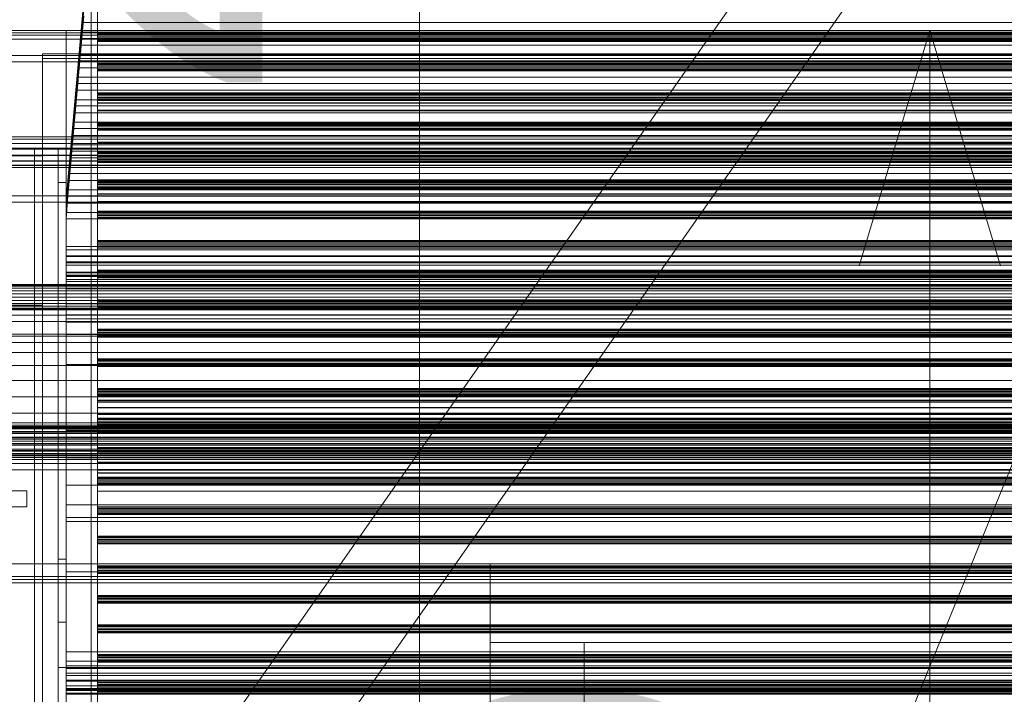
# Model space of a CAD drawing. Header units: millimetres. Extents: x -4395 to 65662, y -65530 to 6847.
# Tile 419 of 656: x -1280 to -652, y -33423 to -32993. Entities that reach past the tile are written whole.
import ezdxf

# ---------------------------------------------------------------- set-up
doc = ezdxf.new("R2010")
doc.units = ezdxf.units.MM
for name, color, linetype, lineweight in [('COTAS_O', 1, 'Continuous', 0), ('frontal_C02', 7, 'Continuous', 0), ('frontal_C03', 7, 'Continuous', 0), ('frontal_C03-dry', 7, 'Continuous', 0), ('frontal_dosificador', 7, 'Continuous', 0), ('frontal_mezcladora', 7, 'Continuous', 0), ('frontal_secador', 7, 'Continuous', 0), ('frontal_tolva', 7, 'Continuous', 0)]:
    doc.layers.add(name, color=color, linetype=linetype, lineweight=lineweight)
doc.dimstyles.new('R19_100', dxfattribs={"dimtxt": 250, "dimasz": 150, "dimexe": 150, "dimexo": 80, "dimgap": 100, "dimtad": 1, "dimtih": 1, "dimtoh": 1, "dimdsep": 46, "dimcen": 0.09, "dimadec": 0, "dimazin": 0, "dimtfac": 1, "dimtdec": 4, "dimtofl": 0, "dimtmove": 0, "dimatfit": 3, "dimfxl": 1, "dimtolj": 1, "dimtzin": 0, "dimarcsym": 0})

# ---------------------------------------------------------------- blocks, each defined once
blk = doc.blocks.new('DIM_R33_42')
at = {"layer": 'COTAS_O'}
for p, q in [((-1725, -31700), (-1025, -31700)), ((-1025, -31700), (-1070, -31850)), ((-1025, -34400), (-1025, -31700)), ((-1025, -31700), (-980, -31850)), ((-1025, -34400), (-1070, -34250)), ((-1025, -34400), (-980, -34250)), ((-1725, -34400), (-1025, -34400))]:
    blk.add_line(p, q, dxfattribs=at)
blk.add_text('2700 O', height=250, rotation=90, dxfattribs=at).set_placement((-1125, -33050))
blk = doc.blocks.new('DIM_R33_43')
at = {"layer": 'COTAS_O'}
for p, q in [((-1725, -33700), (-1575, -33655)), ((1725, -33700), (1575, -33655)), ((-1725, -34400), (-1725, -33700)), ((-1725, -33700), (1725, -33700)), ((-1725, -33700), (-1575, -33745)), ((1725, -33700), (1575, -33745)), ((1725, -34400), (1725, -33700))]:
    blk.add_line(p, q, dxfattribs=at)
blk.add_text('3450 O', height=250, dxfattribs=at).set_placement((0, -33600))
blk = doc.blocks.new('DIM_R33_50')
at = {"layer": 'COTAS_O'}
for p, q in [((-1400, -33000), (-700, -33000)), ((-700, -33000), (-745, -33150)), ((-700, -36000), (-700, -33000)), ((-700, -33000), (-655, -33150)), ((-700, -36000), (-745, -35850)), ((-700, -36000), (-655, -35850)), ((-1400, -36000), (-700, -36000))]:
    blk.add_line(p, q, dxfattribs=at)
blk.add_text('3000 O', height=250, rotation=90, dxfattribs=at).set_placement((-800, -34500))

msp = doc.modelspace()

# ---------------------------------------------------------------- linework, layer by layer
at = {"layer": 'frontal_C02'}
for p, q in [((-2250, -33105.445), (2250, -33105.445)), ((2250, -33109.445), (-2250, -33109.445)), ((-2250, -33181.445), (2250, -33181.445)), ((-2250, -33185.445), (2250, -33185.445))]:
    msp.add_line(p, q, dxfattribs=at)
at = {"layer": 'frontal_C03'}
for p, q in [((-1234, -35234.965), (-1234, -32645.272)), ((-1230, -32645.272), (-1230, -35234.965)), ((-1234, -32745.445), (-1234, -35335.139)), ((-1230, -35335.139), (-1230, -32745.445)), ((-1230, -33002.44), (-1230, -33002.053)), ((-1230, -33002.053), (-1230, -33003.106)), ((1270, -33002.053), (-1230, -33002.053)), ((-1230, -33004.038), (-1230, -33002.44)), ((1270, -33002.44), (-1230, -33002.44)), ((-1230, -33003.106), (-1230, -33004.98)), ((1270, -33003.106), (-1230, -33003.106)), ((-1230, -33005.912), (-1230, -33004.038)), ((-1230, -33004.038), (1270, -33004.038)), ((-1230, -33004.98), (-1230, -33006.578)), ((1270, -33004.98), (-1230, -33004.98)), ((-1230, -33006.964), (-1230, -33005.912)), ((1270, -33005.912), (-1230, -33005.912)), ((-1230, -33006.578), (-1230, -33006.964)), ((1270, -33006.578), (-1230, -33006.578)), ((1270, -33006.964), (-1230, -33006.964)), ((-1230, -33021.28), (-1230, -33020.894)), ((-1230, -33020.894), (-1230, -33021.947)), ((1270, -33020.894), (-1230, -33020.894)), ((-1230, -33022.879), (-1230, -33021.28)), ((1270, -33021.28), (-1230, -33021.28)), ((-1230, -33021.947), (-1230, -33023.821)), ((1270, -33021.947), (-1230, -33021.947)), ((-1230, -33024.753), (-1230, -33022.879)), ((-1230, -33022.879), (1270, -33022.879)), ((-1230, -33023.821), (-1230, -33025.419)), ((1270, -33023.821), (-1230, -33023.821)), ((-1230, -33025.805), (-1230, -33024.753)), ((1270, -33024.753), (-1230, -33024.753)), ((-1230, -33025.419), (-1230, -33025.805)), ((1270, -33025.419), (-1230, -33025.419)), ((1270, -33025.805), (-1230, -33025.805)), ((-1230, -33040.121), (-1230, -33039.735)), ((-1230, -33039.735), (-1230, -33040.788)), ((1270, -33039.735), (-1230, -33039.735)), ((-1230, -33041.72), (-1230, -33040.121)), ((1270, -33040.121), (-1230, -33040.121)), ((-1230, -33040.788), (-1230, -33042.662)), ((1270, -33040.788), (-1230, -33040.788)), ((-1230, -33043.594), (-1230, -33041.72)), ((-1230, -33041.72), (1270, -33041.72)), ((-1230, -33042.662), (-1230, -33044.26)), ((1270, -33042.662), (-1230, -33042.662)), ((-1230, -33044.646), (-1230, -33043.594)), ((1270, -33043.594), (-1230, -33043.594)), ((-1230, -33044.26), (-1230, -33044.646)), ((1270, -33044.26), (-1230, -33044.26)), ((1270, -33044.646), (-1230, -33044.646)), ((-1230, -33046.284), (-1230, -33046.199)), ((-1230, -33046.199), (-1230, -33050.899)), ((1270, -33046.199), (-1230, -33046.199)), ((-1230, -33051.141), (-1230, -33046.284)), ((1270, -33046.284), (-1230, -33046.284)), ((-1230, -33050.899), (-1230, -33059.667)), ((1270, -33050.899), (-1230, -33050.899)), ((-1230, -33060.029), (-1230, -33051.141)), ((1270, -33051.141), (-1230, -33051.141)), ((-1230, -33058.962), (-1230, -33058.576)), ((-1230, -33058.576), (-1230, -33059.629)), ((1270, -33058.576), (-1230, -33058.576)), ((-1230, -33060.561), (-1230, -33058.962)), ((1270, -33058.962), (-1230, -33058.962)), ((-1230, -33059.629), (-1230, -33061.503)), ((1270, -33059.629), (-1230, -33059.629)), ((-1230, -33059.667), (-1230, -33071.17)), ((1270, -33059.667), (-1230, -33059.667)), ((-1230, -33071.597), (-1230, -33060.029)), ((1270, -33060.029), (-1230, -33060.029)), ((-1230, -33062.435), (-1230, -33060.561)), ((-1230, -33060.561), (1270, -33060.561)), ((-1230, -33061.503), (-1230, -33063.101)), ((1270, -33061.503), (-1230, -33061.503)), ((1516, -33067.805), (-1476, -33067.805)), ((1516, -33067.832), (-1476, -33067.832)), ((-1230, -33063.487), (-1230, -33062.435)), ((1270, -33062.435), (-1230, -33062.435)), ((-1230, -33063.101), (-1230, -33063.487)), ((1270, -33063.101), (-1230, -33063.101)), ((1270, -33063.487), (-1230, -33063.487)), ((1516, -33069.274), (-1476, -33069.274)), ((1516, -33069.349), (-1476, -33069.349)), ((1516, -33072.014), (-1476, -33072.014)), ((1516, -33072.127), (-1476, -33072.127)), ((-1230, -33071.17), (-1230, -33083.655)), ((1270, -33071.17), (-1230, -33071.17)), ((-1230, -33084.082), (-1230, -33071.597)), ((-1230, -33071.597), (1270, -33071.597)), ((1516, -33075.608), (-1476, -33075.608)), ((-1476, -33075.742), (1516, -33075.742)), ((1516, -33079.51), (-1476, -33079.51)), ((1516, -33079.644), (-1476, -33079.644)), ((-1230, -33077.803), (-1230, -33077.417)), ((-1230, -33077.417), (-1230, -33078.47)), ((1270, -33077.417), (-1230, -33077.417)), ((-1230, -33079.402), (-1230, -33077.803)), ((1270, -33077.803), (-1230, -33077.803)), ((-1230, -33078.47), (-1230, -33080.344)), ((1270, -33078.47), (-1230, -33078.47)), ((-1230, -33081.276), (-1230, -33079.402)), ((-1230, -33079.402), (1270, -33079.402)), ((-1230, -33080.344), (-1230, -33081.942)), ((1270, -33080.344), (-1230, -33080.344)), ((1516, -33083.125), (-1476, -33083.125)), ((1516, -33083.238), (-1476, -33083.238)), ((1516, -33085.903), (-1476, -33085.903)), ((1516, -33085.978), (-1476, -33085.978)), ((-1230, -33082.328), (-1230, -33081.276)), ((1270, -33081.276), (-1230, -33081.276)), ((-1230, -33081.942), (-1230, -33082.328)), ((1270, -33081.942), (-1230, -33081.942)), ((1270, -33082.328), (-1230, -33082.328)), ((-1230, -33083.655), (-1230, -33095.223)), ((1270, -33083.655), (-1230, -33083.655)), ((-1230, -33095.585), (-1230, -33084.082)), ((1270, -33084.082), (-1230, -33084.082)), ((1516, -33087.42), (-1476, -33087.42)), ((1516, -33087.447), (-1476, -33087.447)), ((-1230, -33095.223), (-1230, -33104.111)), ((1270, -33095.223), (-1230, -33095.223)), ((-1230, -33104.353), (-1230, -33095.585)), ((1270, -33095.585), (-1230, -33095.585)), ((-1230, -33096.644), (-1230, -33096.258)), ((-1230, -33096.258), (-1230, -33097.311)), ((1270, -33096.258), (-1230, -33096.258)), ((-1230, -33098.243), (-1230, -33096.644)), ((1270, -33096.644), (-1230, -33096.644)), ((-1230, -33097.311), (-1230, -33099.185)), ((1270, -33097.311), (-1230, -33097.311)), ((-1230, -33100.117), (-1230, -33098.243)), ((-1230, -33098.243), (1270, -33098.243)), ((-1230, -33099.185), (-1230, -33100.783)), ((1270, -33099.185), (-1230, -33099.185)), ((-1230, -33101.169), (-1230, -33100.117)), ((1270, -33100.117), (-1230, -33100.117)), ((-1230, -33100.783), (-1230, -33101.169)), ((1270, -33100.783), (-1230, -33100.783)), ((1270, -33101.169), (-1230, -33101.169)), ((-1230, -33104.111), (-1230, -33108.968)), ((1270, -33104.111), (-1230, -33104.111)), ((-1230, -33109.053), (-1230, -33104.353)), ((1270, -33104.353), (-1230, -33104.353)), ((-1230, -33108.968), (-1230, -33109.053)), ((1270, -33108.968), (-1230, -33108.968)), ((1270, -33109.053), (-1230, -33109.053)), ((-1230, -33115.485), (-1230, -33115.099)), ((-1230, -33115.099), (-1230, -33116.152)), ((1270, -33115.099), (-1230, -33115.099)), ((-1230, -33117.084), (-1230, -33115.485)), ((1270, -33115.485), (-1230, -33115.485)), ((-1230, -33116.152), (-1230, -33118.026)), ((1270, -33116.152), (-1230, -33116.152)), ((-1230, -33118.958), (-1230, -33117.084)), ((-1230, -33117.084), (1270, -33117.084)), ((-1230, -33118.026), (-1230, -33119.624)), ((1270, -33118.026), (-1230, -33118.026)), ((-1230, -33120.01), (-1230, -33118.958)), ((1270, -33118.958), (-1230, -33118.958)), ((-1230, -33119.624), (-1230, -33120.01)), ((1270, -33119.624), (-1230, -33119.624)), ((1270, -33120.01), (-1230, -33120.01)), ((-1230, -33134.326), (-1230, -33133.94)), ((-1230, -33133.94), (-1230, -33134.993)), ((1270, -33133.94), (-1230, -33133.94)), ((-1230, -33135.925), (-1230, -33134.326)), ((1270, -33134.326), (-1230, -33134.326)), ((-1230, -33134.993), (-1230, -33136.867)), ((1270, -33134.993), (-1230, -33134.993)), ((-1230, -33137.799), (-1230, -33135.925)), ((-1230, -33135.925), (1270, -33135.925)), ((-1230, -33136.867), (-1230, -33138.465)), ((1270, -33136.867), (-1230, -33136.867)), ((-1230, -33138.851), (-1230, -33137.799)), ((1270, -33137.799), (-1230, -33137.799)), ((-1230, -33138.465), (-1230, -33138.851)), ((1270, -33138.465), (-1230, -33138.465)), ((1270, -33138.851), (-1230, -33138.851)), ((-1230, -33153.167), (-1230, -33152.781)), ((-1230, -33152.781), (-1230, -33153.834)), ((1270, -33152.781), (-1230, -33152.781)), ((-1230, -33154.766), (-1230, -33153.167)), ((1270, -33153.167), (-1230, -33153.167)), ((-1230, -33153.834), (-1230, -33155.708)), ((1270, -33153.834), (-1230, -33153.834)), ((-1230, -33156.64), (-1230, -33154.766)), ((-1230, -33154.766), (1270, -33154.766)), ((-1230, -33155.708), (-1230, -33157.306)), ((1270, -33155.708), (-1230, -33155.708)), ((-1230, -33157.692), (-1230, -33156.64)), ((1270, -33156.64), (-1230, -33156.64)), ((-1230, -33157.306), (-1230, -33157.692)), ((1270, -33157.306), (-1230, -33157.306)), ((1270, -33157.692), (-1230, -33157.692)), ((-1230, -33172.008), (-1230, -33171.622)), ((-1230, -33171.622), (-1230, -33172.675)), ((1270, -33171.622), (-1230, -33171.622)), ((-1230, -33173.607), (-1230, -33172.008)), ((1270, -33172.008), (-1230, -33172.008)), ((-1230, -33172.675), (-1230, -33174.549)), ((1270, -33172.675), (-1230, -33172.675)), ((-1230, -33175.481), (-1230, -33173.607)), ((-1230, -33173.607), (1270, -33173.607)), ((-1230, -33174.549), (-1230, -33176.147)), ((1270, -33174.549), (-1230, -33174.549)), ((-1230, -33176.533), (-1230, -33175.481)), ((1270, -33175.481), (-1230, -33175.481)), ((-1230, -33176.147), (-1230, -33176.533)), ((1270, -33176.147), (-1230, -33176.147)), ((1270, -33176.533), (-1230, -33176.533)), ((-1230, -33190.849), (-1230, -33190.463)), ((-1230, -33190.463), (-1230, -33191.515)), ((1270, -33190.463), (-1230, -33190.463)), ((-1230, -33192.448), (-1230, -33190.849)), ((1270, -33190.849), (-1230, -33190.849)), ((-1230, -33191.515), (-1230, -33193.39)), ((1270, -33191.515), (-1230, -33191.515)), ((-1230, -33194.322), (-1230, -33192.448)), ((-1230, -33192.448), (1270, -33192.448)), ((-1230, -33193.39), (-1230, -33194.988)), ((1270, -33193.39), (-1230, -33193.39)), ((-1230, -33195.374), (-1230, -33194.322)), ((1270, -33194.322), (-1230, -33194.322)), ((-1230, -33194.988), (-1230, -33195.374)), ((1270, -33194.988), (-1230, -33194.988)), ((1270, -33195.374), (-1230, -33195.374)), ((-1230, -33209.69), (-1230, -33209.304)), ((-1230, -33209.304), (-1230, -33210.356)), ((1270, -33209.304), (-1230, -33209.304)), ((-1230, -33211.289), (-1230, -33209.69)), ((1270, -33209.69), (-1230, -33209.69)), ((-1230, -33210.356), (-1230, -33212.231)), ((1270, -33210.356), (-1230, -33210.356)), ((-1230, -33213.163), (-1230, -33211.289)), ((-1230, -33211.289), (1270, -33211.289)), ((-1230, -33212.231), (-1230, -33213.829)), ((1270, -33212.231), (-1230, -33212.231)), ((-1230, -33214.215), (-1230, -33213.163)), ((1270, -33213.163), (-1230, -33213.163)), ((-1230, -33213.829), (-1230, -33214.215)), ((1270, -33213.829), (-1230, -33213.829)), ((1270, -33214.215), (-1230, -33214.215)), ((-1230, -33228.531), (-1230, -33228.145)), ((-1230, -33228.145), (-1230, -33229.197)), ((1270, -33228.145), (-1230, -33228.145)), ((-1230, -33230.129), (-1230, -33228.531)), ((1270, -33228.531), (-1230, -33228.531)), ((-1230, -33229.197), (-1230, -33231.072)), ((1270, -33229.197), (-1230, -33229.197)), ((-1230, -33232.004), (-1230, -33230.129)), ((-1230, -33230.129), (1270, -33230.129)), ((-1230, -33230.926), (-1230, -33230.841)), ((-1230, -33230.841), (-1230, -33235.54)), ((1270, -33230.841), (-1230, -33230.841)), ((-1230, -33235.782), (-1230, -33230.926)), ((1270, -33230.926), (-1230, -33230.926)), ((-1230, -33231.072), (-1230, -33232.67)), ((1270, -33231.072), (-1230, -33231.072)), ((-1230, -33233.056), (-1230, -33232.004)), ((1270, -33232.004), (-1230, -33232.004)), ((-1230, -33232.67), (-1230, -33233.056)), ((1270, -33232.67), (-1230, -33232.67)), ((1270, -33233.056), (-1230, -33233.056)), ((-1230, -33235.54), (-1230, -33244.309)), ((1270, -33235.54), (-1230, -33235.54)), ((-1230, -33244.671), (-1230, -33235.782)), ((1270, -33235.782), (-1230, -33235.782)), ((-1230, -33236.791), (-1230, -33236.725)), ((-1230, -33236.725), (-1230, -33240.396)), ((1270, -33236.725), (-1230, -33236.725)), ((-1230, -33240.585), (-1230, -33236.791)), ((1270, -33236.791), (-1230, -33236.791)), ((-1230, -33240.396), (-1230, -33247.246)), ((1270, -33240.396), (-1230, -33240.396)), ((-1230, -33247.529), (-1230, -33240.585)), ((1270, -33240.585), (-1230, -33240.585)), ((-1230, -33244.309), (-1230, -33255.811)), ((1270, -33244.309), (-1230, -33244.309)), ((-1230, -33256.239), (-1230, -33244.671)), ((1270, -33244.671), (-1230, -33244.671)), ((-1230, -33247.372), (-1230, -33246.986)), ((-1230, -33246.986), (-1230, -33248.038)), ((1270, -33246.986), (-1230, -33246.986)), ((-1230, -33247.246), (-1230, -33256.233)), ((1270, -33247.246), (-1230, -33247.246)), ((-1230, -33248.97), (-1230, -33247.372)), ((1270, -33247.372), (-1230, -33247.372)), ((-1230, -33256.567), (-1230, -33247.529)), ((1270, -33247.529), (-1230, -33247.529)), ((-1230, -33248.038), (-1230, -33249.913)), ((1270, -33248.038), (-1230, -33248.038)), ((-1230, -33250.845), (-1230, -33248.97)), ((-1230, -33248.97), (1270, -33248.97)), ((1516, -33251.456), (-1476, -33251.456)), ((1516, -33251.483), (-1476, -33251.483)), ((1516, -33252.447), (-1476, -33252.447)), ((1516, -33252.473), (-1476, -33252.473)), ((1516, -33252.925), (-1476, -33252.925)), ((1516, -33253), (-1476, -33253)), ((1516, -33253.915), (-1476, -33253.915)), ((1516, -33253.991), (-1476, -33253.991)), ((1516, -33255.665), (-1476, -33255.665)), ((1516, -33255.778), (-1476, -33255.778)), ((-1230, -33249.913), (-1230, -33251.511)), ((1270, -33249.913), (-1230, -33249.913)), ((-1230, -33251.897), (-1230, -33250.845)), ((1270, -33250.845), (-1230, -33250.845)), ((-1230, -33251.511), (-1230, -33251.897)), ((1270, -33251.511), (-1230, -33251.511)), ((1270, -33251.897), (-1230, -33251.897)), ((-1230, -33255.811), (-1230, -33268.297)), ((1270, -33255.811), (-1230, -33255.811)), ((1516, -33256.655), (-1476, -33256.655)), ((1516, -33256.769), (-1476, -33256.769)), ((1516, -33259.259), (-1476, -33259.259)), ((-1476, -33259.393), (1516, -33259.393)), ((1516, -33260.25), (-1476, -33260.25)), ((-1476, -33260.384), (1516, -33260.384)), ((-1230, -33256.233), (-1230, -33265.987)), ((1270, -33256.233), (-1230, -33256.233)), ((-1230, -33268.724), (-1230, -33256.239)), ((-1230, -33256.239), (1270, -33256.239)), ((-1230, -33266.321), (-1230, -33256.567)), ((-1230, -33256.567), (1270, -33256.567)), ((1516, -33263.161), (-1476, -33263.161)), ((1516, -33263.295), (-1476, -33263.295)), ((1516, -33264.152), (-1476, -33264.152)), ((1516, -33264.285), (-1476, -33264.285)), ((1516, -33266.776), (-1476, -33266.776)), ((1516, -33266.889), (-1476, -33266.889)), ((1516, -33267.767), (-1476, -33267.767)), ((1516, -33267.88), (-1476, -33267.88)), ((-1230, -33266.213), (-1230, -33265.827)), ((-1230, -33265.827), (-1230, -33266.879)), ((1270, -33265.827), (-1230, -33265.827)), ((-1230, -33265.987), (-1230, -33275.024)), ((1270, -33265.987), (-1230, -33265.987)), ((-1230, -33267.811), (-1230, -33266.213)), ((1270, -33266.213), (-1230, -33266.213)), ((-1230, -33275.307), (-1230, -33266.321)), ((1270, -33266.321), (-1230, -33266.321)), ((-1230, -33266.879), (-1230, -33268.754)), ((1270, -33266.879), (-1230, -33266.879)), ((-1230, -33269.686), (-1230, -33267.811)), ((-1230, -33267.811), (1270, -33267.811)), ((-1230, -33268.297), (-1230, -33279.864)), ((1270, -33268.297), (-1230, -33268.297)), ((-1580, -33272.082), (1620, -33272.082)), ((1516, -33269.554), (-1476, -33269.554)), ((1516, -33269.629), (-1476, -33269.629)), ((1516, -33270.544), (-1476, -33270.544)), ((1516, -33270.62), (-1476, -33270.62)), ((1516, -33271.071), (-1476, -33271.071)), ((1516, -33271.098), (-1476, -33271.098)), ((1516, -33272.062), (-1476, -33272.062)), ((1516, -33272.089), (-1476, -33272.089)), ((-1230, -33280.227), (-1230, -33268.724)), ((1270, -33268.724), (-1230, -33268.724)), ((-1230, -33268.754), (-1230, -33270.352)), ((1270, -33268.754), (-1230, -33268.754)), ((-1230, -33270.738), (-1230, -33269.686)), ((1270, -33269.686), (-1230, -33269.686)), ((-1230, -33270.352), (-1230, -33270.738)), ((1270, -33270.352), (-1230, -33270.352)), ((1270, -33270.738), (-1230, -33270.738)), ((1620, -33276.082), (-1580, -33276.082)), ((-1230, -33275.024), (-1230, -33281.969)), ((1270, -33275.024), (-1230, -33275.024)), ((-1230, -33282.158), (-1230, -33275.307)), ((1270, -33275.307), (-1230, -33275.307)), ((-1230, -33279.864), (-1230, -33288.753)), ((1270, -33279.864), (-1230, -33279.864)), ((-1230, -33288.995), (-1230, -33280.227)), ((1270, -33280.227), (-1230, -33280.227)), ((-1230, -33281.969), (-1230, -33285.763)), ((1270, -33281.969), (-1230, -33281.969)), ((-1230, -33285.829), (-1230, -33282.158)), ((1270, -33282.158), (-1230, -33282.158)), ((-1230, -33285.054), (-1230, -33284.668)), ((-1230, -33284.668), (-1230, -33285.72)), ((1270, -33284.668), (-1230, -33284.668)), ((-1230, -33286.652), (-1230, -33285.054)), ((1270, -33285.054), (-1230, -33285.054)), ((-1230, -33285.72), (-1230, -33287.594)), ((1270, -33285.72), (-1230, -33285.72)), ((-1230, -33285.763), (-1230, -33285.829)), ((1270, -33285.763), (-1230, -33285.763)), ((1270, -33285.829), (-1230, -33285.829)), ((-1230, -33288.527), (-1230, -33286.652)), ((-1230, -33286.652), (1270, -33286.652)), ((-1230, -33287.594), (-1230, -33289.193)), ((1270, -33287.594), (-1230, -33287.594)), ((-1230, -33289.579), (-1230, -33288.527)), ((1270, -33288.527), (-1230, -33288.527)), ((-1230, -33288.753), (-1230, -33293.61)), ((1270, -33288.753), (-1230, -33288.753)), ((-1230, -33293.695), (-1230, -33288.995)), ((1270, -33288.995), (-1230, -33288.995)), ((-1230, -33289.193), (-1230, -33289.579)), ((1270, -33289.193), (-1230, -33289.193)), ((1270, -33289.579), (-1230, -33289.579)), ((-1230, -33293.61), (-1230, -33293.695)), ((1270, -33293.61), (-1230, -33293.61)), ((1270, -33293.695), (-1230, -33293.695)), ((-1230, -33303.895), (-1230, -33303.509)), ((-1230, -33303.509), (-1230, -33304.561)), ((1270, -33303.509), (-1230, -33303.509)), ((-1230, -33305.493), (-1230, -33303.895)), ((1270, -33303.895), (-1230, -33303.895)), ((-1230, -33304.561), (-1230, -33306.435)), ((1270, -33304.561), (-1230, -33304.561)), ((-1230, -33307.368), (-1230, -33305.493)), ((-1230, -33305.493), (1270, -33305.493)), ((-1230, -33306.435), (-1230, -33308.034)), ((1270, -33306.435), (-1230, -33306.435)), ((-1230, -33308.42), (-1230, -33307.368)), ((1270, -33307.368), (-1230, -33307.368)), ((-1230, -33308.034), (-1230, -33308.42)), ((1270, -33308.034), (-1230, -33308.034)), ((1270, -33308.42), (-1230, -33308.42)), ((-1230, -33322.736), (-1230, -33322.35)), ((-1230, -33322.35), (-1230, -33323.402)), ((1270, -33322.35), (-1230, -33322.35)), ((-1230, -33324.334), (-1230, -33322.736)), ((1270, -33322.736), (-1230, -33322.736)), ((-1230, -33323.402), (-1230, -33325.276)), ((1270, -33323.402), (-1230, -33323.402)), ((-1230, -33326.208), (-1230, -33324.334)), ((-1230, -33324.334), (1270, -33324.334)), ((-1230, -33325.276), (-1230, -33326.875)), ((1270, -33325.276), (-1230, -33325.276)), ((-1230, -33327.261), (-1230, -33326.208)), ((1270, -33326.208), (-1230, -33326.208)), ((-1230, -33326.875), (-1230, -33327.261)), ((1270, -33326.875), (-1230, -33326.875)), ((1270, -33327.261), (-1230, -33327.261)), ((-1230, -33341.577), (-1230, -33341.191)), ((-1230, -33341.191), (-1230, -33342.243)), ((1270, -33341.191), (-1230, -33341.191)), ((-1230, -33343.175), (-1230, -33341.577)), ((1270, -33341.577), (-1230, -33341.577)), ((-1230, -33342.243), (-1230, -33344.117)), ((1270, -33342.243), (-1230, -33342.243)), ((-1230, -33345.049), (-1230, -33343.175)), ((-1230, -33343.175), (1270, -33343.175)), ((-1580, -33348.082), (1620, -33348.082)), ((-1230, -33344.117), (-1230, -33345.716)), ((1270, -33344.117), (-1230, -33344.117)), ((-1230, -33346.102), (-1230, -33345.049)), ((1270, -33345.049), (-1230, -33345.049)), ((-1230, -33345.716), (-1230, -33346.102)), ((1270, -33345.716), (-1230, -33345.716)), ((1270, -33346.102), (-1230, -33346.102)), ((-1580, -33352.082), (1620, -33352.082)), ((-1230, -33360.418), (-1230, -33360.032)), ((-1230, -33360.032), (-1230, -33361.084)), ((1270, -33360.032), (-1230, -33360.032)), ((-1230, -33362.016), (-1230, -33360.418)), ((1270, -33360.418), (-1230, -33360.418)), ((-1230, -33361.084), (-1230, -33362.958)), ((1270, -33361.084), (-1230, -33361.084)), ((-1230, -33363.89), (-1230, -33362.016)), ((-1230, -33362.016), (1270, -33362.016)), ((-1230, -33362.958), (-1230, -33364.557)), ((1270, -33362.958), (-1230, -33362.958)), ((-1230, -33364.943), (-1230, -33363.89)), ((1270, -33363.89), (-1230, -33363.89)), ((-1230, -33364.557), (-1230, -33364.943)), ((1270, -33364.557), (-1230, -33364.557)), ((1270, -33364.943), (-1230, -33364.943)), ((-1230, -33379.259), (-1230, -33378.873)), ((-1230, -33378.873), (-1230, -33379.925)), ((1270, -33378.873), (-1230, -33378.873)), ((-1230, -33380.857), (-1230, -33379.259)), ((1270, -33379.259), (-1230, -33379.259)), ((-1230, -33379.925), (-1230, -33381.799)), ((1270, -33379.925), (-1230, -33379.925)), ((-1230, -33382.731), (-1230, -33380.857)), ((-1230, -33380.857), (1270, -33380.857)), ((-1230, -33381.799), (-1230, -33383.398)), ((1270, -33381.799), (-1230, -33381.799)), ((-1230, -33383.784), (-1230, -33382.731)), ((1270, -33382.731), (-1230, -33382.731)), ((-1230, -33383.398), (-1230, -33383.784)), ((1270, -33383.398), (-1230, -33383.398)), ((1270, -33383.784), (-1230, -33383.784)), ((-1230, -33398.1), (-1230, -33397.714)), ((-1230, -33397.714), (-1230, -33398.766)), ((1270, -33397.714), (-1230, -33397.714)), ((-1230, -33399.698), (-1230, -33398.1)), ((1270, -33398.1), (-1230, -33398.1)), ((-1230, -33398.766), (-1230, -33400.64)), ((1270, -33398.766), (-1230, -33398.766)), ((-1230, -33401.572), (-1230, -33399.698)), ((-1230, -33399.698), (1270, -33399.698)), ((-1230, -33400.64), (-1230, -33402.239)), ((1270, -33400.64), (-1230, -33400.64)), ((-1230, -33402.625), (-1230, -33401.572)), ((1270, -33401.572), (-1230, -33401.572)), ((-1230, -33402.239), (-1230, -33402.625)), ((1270, -33402.239), (-1230, -33402.239)), ((1270, -33402.625), (-1230, -33402.625)), ((-1230, -33415.567), (-1230, -33415.482)), ((-1230, -33415.482), (-1230, -33420.182)), ((1270, -33415.482), (-1230, -33415.482)), ((-1230, -33420.424), (-1230, -33415.567)), ((1270, -33415.567), (-1230, -33415.567)), ((-1230, -33416.941), (-1230, -33416.555)), ((-1230, -33416.555), (-1230, -33417.607)), ((1270, -33416.555), (-1230, -33416.555)), ((-1230, -33418.539), (-1230, -33416.941)), ((1270, -33416.941), (-1230, -33416.941)), ((-1230, -33417.607), (-1230, -33419.481)), ((1270, -33417.607), (-1230, -33417.607)), ((-1230, -33420.413), (-1230, -33418.539)), ((-1230, -33418.539), (1270, -33418.539)), ((-1230, -33419.481), (-1230, -33421.08)), ((1270, -33419.481), (-1230, -33419.481)), ((-1230, -33420.182), (-1230, -33428.95)), ((1270, -33420.182), (-1230, -33420.182)), ((-1230, -33421.466), (-1230, -33420.413)), ((1270, -33420.413), (-1230, -33420.413)), ((-1230, -33429.313), (-1230, -33420.424)), ((1270, -33420.424), (-1230, -33420.424)), ((-1230, -33421.08), (-1230, -33421.466)), ((1270, -33421.08), (-1230, -33421.08)), ((1270, -33421.466), (-1230, -33421.466))]:
    msp.add_line(p, q, dxfattribs=at)
at = {"layer": 'frontal_C03-dry'}
for p, q in [((-1238.75, -32980.683), (-1240, -32995.051)), ((-1240, -33001.051), (-1238.75, -32986.683)), ((-1240, -33005.051), (-1238.75, -32990.683)), ((-1240, -32995.051), (-1241.25, -33009.42)), ((-1240, -32995.051), (1260, -32995.051)), ((-1240, -33001.051), (-1240, -32995.051)), ((1291.25, -33001.631), (-1288.75, -33001.631)), ((-1241.25, -33015.42), (-1240, -33001.051)), ((-1241.25, -33019.42), (-1240, -33005.051)), ((1260, -33001.051), (-1240, -33001.051)), ((-1240, -33005.051), (-1240, -33001.051)), ((1260, -33005.051), (-1240, -33005.051)), ((-1288.75, -33005.631), (1291.25, -33005.631)), ((-1241.25, -33009.42), (-1242.5, -33023.789)), ((-1241.25, -33009.42), (1258.75, -33009.42)), ((-1241.25, -33015.42), (-1241.25, -33009.42)), ((1290, -33016), (-1290, -33016)), ((-1242.5, -33029.789), (-1241.25, -33015.42)), ((1258.75, -33015.42), (-1241.25, -33015.42)), ((-1241.25, -33019.42), (-1241.25, -33015.42)), ((-1290, -33020), (1290, -33020)), ((-1242.5, -33023.789), (-1243.75, -33038.157)), ((-1242.5, -33033.789), (-1241.25, -33019.42)), ((-1242.5, -33023.789), (1257.5, -33023.789)), ((-1242.5, -33029.789), (-1242.5, -33023.789)), ((1258.75, -33019.42), (-1241.25, -33019.42)), ((-1243.75, -33044.157), (-1242.5, -33029.789)), ((1257.5, -33029.789), (-1242.5, -33029.789)), ((-1242.5, -33033.789), (-1242.5, -33029.789)), ((-1243.75, -33048.157), (-1242.5, -33033.789)), ((1257.5, -33033.789), (-1242.5, -33033.789)), ((-1243.75, -33038.157), (-1245, -33052.526)), ((-1243.75, -33038.157), (1256.25, -33038.157)), ((-1243.75, -33044.157), (-1243.75, -33038.157)), ((-1245, -33058.526), (-1243.75, -33044.157)), ((-1245, -33062.526), (-1243.75, -33048.157)), ((1256.25, -33044.157), (-1243.75, -33044.157)), ((-1243.75, -33048.157), (-1243.75, -33044.157)), ((1256.25, -33048.157), (-1243.75, -33048.157)), ((-1245, -33052.526), (-1246.25, -33066.894)), ((-1245, -33052.526), (1255, -33052.526)), ((-1245, -33058.526), (-1245, -33052.526)), ((-1246.25, -33072.894), (-1245, -33058.526)), ((1255, -33058.526), (-1245, -33058.526)), ((-1245, -33062.526), (-1245, -33058.526)), ((-1246.25, -33066.894), (-1247.5, -33081.263)), ((-1246.25, -33076.894), (-1245, -33062.526)), ((-1246.25, -33066.894), (1253.75, -33066.894)), ((-1246.25, -33072.894), (-1246.25, -33066.894)), ((1255, -33062.526), (-1245, -33062.526)), ((-1247.5, -33087.263), (-1246.25, -33072.894)), ((1253.75, -33072.894), (-1246.25, -33072.894)), ((-1246.25, -33076.894), (-1246.25, -33072.894)), ((-1247.5, -33091.263), (-1246.25, -33076.894)), ((1253.75, -33076.894), (-1246.25, -33076.894)), ((-1247.5, -33081.263), (-1248.75, -33095.631)), ((-1247.5, -33081.263), (1252.5, -33081.263)), ((-1247.5, -33087.263), (-1247.5, -33081.263)), ((-1248.75, -33101.631), (-1247.5, -33087.263)), ((-1248.75, -33105.631), (-1247.5, -33091.263)), ((1252.5, -33087.263), (-1247.5, -33087.263)), ((-1247.5, -33091.263), (-1247.5, -33087.263)), ((1252.5, -33091.263), (-1247.5, -33091.263)), ((-1248.75, -33095.631), (-1250, -33110)), ((-1248.75, -33095.631), (1251.25, -33095.631)), ((-1248.75, -33101.631), (-1248.75, -33095.631)), ((-1250, -33116), (-1248.75, -33101.631)), ((1251.25, -33101.631), (-1248.75, -33101.631)), ((-1248.75, -33105.631), (-1248.75, -33101.631)), ((-1250, -33120), (-1248.75, -33105.631)), ((-1250, -33110), (1250, -33110)), ((-1250, -33116), (-1250, -33110)), ((1251.25, -33105.631), (-1248.75, -33105.631)), ((1250, -33116), (-1250, -33116)), ((-1250, -33120), (-1250, -33116)), ((1250, -33120), (-1250, -33120))]:
    msp.add_line(p, q, dxfattribs=at)
at = {"layer": 'frontal_dosificador'}
for p, q in [((-820, -33700), (-250, -32300)), ((-230, -33280), (-1770, -33280)), ((-230, -33340), (-1770, -33340))]:
    msp.add_line(p, q, dxfattribs=at)
at = {"layer": 'frontal_mezcladora'}
for p, q in [((-980, -33340), (-80, -33340)), ((-980, -33390), (-980, -33340)), ((-980, -33390), (-920, -33390)), ((-980, -35980), (-980, -33390)), ((-980, -33390), (-80, -33390)), ((-920, -35980), (-920, -33390))]:
    msp.add_line(p, q, dxfattribs=at)
at = {"layer": 'frontal_secador'}
for p, q in [((-1400, -33000), (1400, -33000)), ((-1400, -33000), (-1250, -33000)), ((-1380, -33000), (1380, -33000)), ((-1380, -33003), (1380, -33003)), ((-1250, -33250), (-1250, -33000)), ((-1265, -33015), (1265, -33015)), ((-1265, -33018), (-1265, -33015)), ((-1265, -33018), (1265, -33018)), ((-1265, -33072), (-1265, -33018)), ((-1265, -33072), (1265, -33072)), ((-1265, -33075), (-1265, -33072)), ((-1400, -33075), (1400, -33075)), ((-1325, -33075), (-1265, -33075)), ((-1325, -33080), (-1265, -33080)), ((-1320, -33075), (-1270, -33075)), ((-1320, -33075), (-1255, -33075)), ((-1270, -33075), (-1265, -33075)), ((-1270, -35980), (-1270, -33075)), ((-1270, -33080), (-1265, -33080)), ((-1270, -33170), (-1270, -33080)), ((-1265, -35980), (-1265, -33075)), ((-1265, -33075), (1265, -33075)), ((-1265, -33080), (-1265, -33075)), ((-1265, -33170), (-1265, -33080)), ((-1255, -33075), (-1250, -33075)), ((-1255, -33350), (-1255, -33075)), ((-1250, -33350), (-1250, -33075)), ((-1255, -33337), (-1255, -33097)), ((-1255, -33097), (-1255, -33166)), ((-1255, -33097), (-1250, -33097)), ((-1250, -33097), (-1250, -33337)), ((-1250, -33166), (-1250, -33097)), ((-1250, -33139.918), (-1250, -33137.611)), ((1250, -33137.611), (-1250, -33137.611)), ((-1250, -33143.65), (-1250, -33139.918)), ((1250, -33139.918), (-1250, -33139.918)), ((-1250, -33143.65), (-1250, -33147.382)), ((-1250, -33143.65), (1250, -33143.65)), ((-1250, -33144), (-1250, -33156)), ((1250, -33144), (-1250, -33144)), ((-1250, -33148), (-1250, -33144)), ((-1250, -33147.382), (-1250, -33149.689)), ((1250, -33147.382), (-1250, -33147.382)), ((-1250, -33160), (-1250, -33148)), ((-1250, -33148), (1250, -33148)), ((1250, -33149.689), (-1250, -33149.689)), ((-1250, -33156.709), (-1250, -33154)), ((1250, -33154), (-1250, -33154)), ((-1250, -33154.545), (-1250, -33154)), ((-1250, -33156.144), (-1250, -33154.545)), ((1250, -33154.545), (-1250, -33154.545)), ((1320, -33162), (-1320, -33162)), ((-1250, -33156), (-1250, -33396)), ((1250, -33156), (-1250, -33156)), ((-1250, -33162), (-1250, -33156)), ((-1250, -33156), (-1250, -33160)), ((-1250, -33158.686), (-1250, -33156.144)), ((1250, -33156.144), (-1250, -33156.144)), ((-1250, -33164.651), (-1250, -33156.709)), ((1250, -33156.709), (-1250, -33156.709)), ((-1250, -33162), (-1250, -33158.686)), ((1250, -33158.686), (-1250, -33158.686)), ((1250, -33160), (-1250, -33160)), ((-1250, -33165.859), (-1250, -33162)), ((1250, -33162), (-1250, -33162)), ((-1250, -33162), (-1250, -33402)), ((-1250, -33166), (-1250, -33162)), ((1320, -33162.273), (-1320, -33162.273)), ((1320, -33163.072), (-1320, -33163.072)), ((1320, -33164.343), (-1320, -33164.343)), ((1320, -33166), (-1320, -33166)), ((1320, -33167.929), (-1320, -33167.929)), ((-1255, -33166), (-1255, -33406)), ((-1250, -33166), (-1255, -33166)), ((-1250, -33177.285), (-1250, -33164.651)), ((1250, -33164.651), (-1250, -33164.651)), ((-1250, -33170), (-1250, -33165.859)), ((1250, -33165.859), (-1250, -33165.859)), ((-1250, -33406), (-1250, -33166)), ((-1250, -33166), (1250, -33166)), ((-1325, -33170), (-1265, -33170)), ((-1320, -33170), (1320, -33170)), ((1320, -33172.071), (-1320, -33172.071)), ((1320, -33174), (-1320, -33174)), ((-1270, -33170), (-1265, -33170)), ((-1265, -33175), (-1265, -33170)), ((-1250, -33170), (-1250, -33174.141)), ((-1250, -33170), (1250, -33170)), ((-1250, -33174.141), (-1250, -33178)), ((1250, -33174.141), (-1250, -33174.141)), ((-1325, -33175), (-1265, -33175)), ((1320, -33175.657), (-1320, -33175.657)), ((1320, -33176.928), (-1320, -33176.928)), ((1320, -33177.727), (-1320, -33177.727)), ((1320, -33178), (-1320, -33178)), ((-1250, -33193.75), (-1250, -33177.285)), ((1250, -33177.285), (-1250, -33177.285)), ((-1250, -33178), (-1250, -33181.314)), ((1250, -33178), (-1250, -33178)), ((-1250, -33181.314), (-1250, -33183.856)), ((1250, -33181.314), (-1250, -33181.314)), ((-1250, -33183.856), (-1250, -33185.455)), ((1250, -33183.856), (-1250, -33183.856)), ((-1250, -33185.455), (-1250, -33186)), ((1250, -33185.455), (-1250, -33185.455)), ((1250, -33186), (-1250, -33186)), ((1360, -33193.5), (-1360, -33193.5)), ((1360, -33194.863), (-1360, -33194.863)), ((1360, -33198.859), (-1360, -33198.859)), ((-1250, -33212.924), (-1250, -33193.75)), ((1250, -33193.75), (-1250, -33193.75)), ((1360, -33205.216), (-1360, -33205.216)), ((1360, -33213.5), (-1360, -33213.5)), ((-1250, -33233.5), (-1250, -33212.924)), ((1250, -33212.924), (-1250, -33212.924)), ((1360, -33223.147), (-1360, -33223.147)), ((-1360, -33233.5), (1360, -33233.5)), ((-1250, -33233.5), (-1250, -33254.076)), ((-1250, -33233.5), (1250, -33233.5)), ((1360, -33243.853), (-1360, -33243.853)), ((-1400, -33250), (1400, -33250)), ((-1400, -33250), (-1250, -33250)), ((1360, -33253.5), (-1360, -33253.5)), ((-1250, -33250), (1250, -33250)), ((-1250, -33255), (-1250, -33250)), ((-1250, -33254.076), (-1250, -33273.25)), ((1250, -33254.076), (-1250, -33254.076)), ((-1250, -33255), (1250, -33255)), ((-1250, -33345), (-1250, -33255)), ((1360, -33261.784), (-1360, -33261.784)), ((1360, -33268.141), (-1360, -33268.141)), ((1360, -33272.137), (-1360, -33272.137)), ((1360, -33273.5), (-1360, -33273.5)), ((-1250, -33273.25), (-1250, -33289.715)), ((1250, -33273.25), (-1250, -33273.25)), ((-1355, -33293.5), (-1275, -33293.5)), ((-1275, -33303.5), (-1275, -33293.5)), ((-1250, -33289.715), (-1250, -33302.349)), ((1250, -33289.715), (-1250, -33289.715)), ((-1355, -33303.5), (-1275, -33303.5)), ((-1250, -33302.349), (-1250, -33310.291)), ((1250, -33302.349), (-1250, -33302.349)), ((-1250, -33310.291), (-1250, -33313)), ((1250, -33310.291), (-1250, -33310.291)), ((1250, -33313), (-1250, -33313)), ((-1255, -33406), (-1255, -33337)), ((-1255, -33337), (-1250, -33337)), ((-1250, -33337), (-1250, -33406)), ((-1320, -33350), (-1255, -33350)), ((-1255, -33350), (-1250, -33350)), ((-1250, -33345), (1250, -33345)), ((-1250, -33350), (-1250, -33345)), ((-1250, -33350), (1250, -33350)), ((-1255, -33617), (-1255, -33377)), ((-1255, -33377), (-1255, -33446)), ((-1255, -33377), (-1250, -33377)), ((-1250, -33377), (-1250, -33617)), ((-1250, -33446), (-1250, -33377)), ((-1250, -33396), (1250, -33396)), ((-1250, -33396), (-1250, -33402)), ((-1255, -33406), (-1250, -33406)), ((-1250, -33402), (1250, -33402)), ((-1250, -33402), (-1250, -33406)), ((-1250, -33402), (-1250, -33406.659)), ((-1250, -33405), (-1250, -33402)), ((-1250, -33409.659), (-1250, -33405)), ((-1250, -33405), (1250, -33405)), ((1250, -33406), (-1250, -33406)), ((-1250, -33406.659), (1250, -33406.659)), ((-1250, -33406.659), (-1250, -33409.659)), ((-1250, -33406.659), (-1250, -33411)), ((1250, -33409.659), (-1250, -33409.659)), ((-1250, -33414), (-1250, -33409.659)), ((-1250, -33411), (1250, -33411)), ((-1250, -33411), (-1250, -33414)), ((-1250, -33411), (-1250, -33414.728)), ((1250, -33414), (-1250, -33414)), ((-1250, -33417.728), (-1250, -33414)), ((-1250, -33414.728), (1250, -33414.728)), ((-1250, -33414.728), (-1250, -33417.728)), ((-1250, -33414.728), (-1250, -33417.588)), ((-1250, -33417.588), (1250, -33417.588)), ((-1250, -33417.588), (-1250, -33420.588)), ((-1250, -33417.588), (-1250, -33419.387)), ((-1250, -33419.918), (-1250, -33417.611)), ((1250, -33417.611), (-1250, -33417.611)), ((1250, -33417.728), (-1250, -33417.728)), ((-1250, -33420.588), (-1250, -33417.728)), ((-1250, -33419.387), (1250, -33419.387)), ((-1250, -33419.387), (-1250, -33422.387)), ((-1250, -33419.387), (-1250, -33420)), ((-1250, -33423.65), (-1250, -33419.918)), ((1250, -33419.918), (-1250, -33419.918)), ((-1250, -33420), (1250, -33420)), ((-1250, -33420), (-1250, -33423)), ((1250, -33420.588), (-1250, -33420.588)), ((-1250, -33422.387), (-1250, -33420.588)), ((1250, -33422.387), (-1250, -33422.387)), ((-1250, -33423), (-1250, -33422.387)), ((1250, -33423), (-1250, -33423))]:
    msp.add_line(p, q, dxfattribs=at)
at = {"layer": 'frontal_tolva'}
for p, q in [((-1769.584, -34332.806), (-722.584, -32835.806)), ((-1720.416, -34367.194), (-673.416, -32870.194))]:
    msp.add_line(p, q, dxfattribs=at)

# ---------------------------------------------------------------- dimensions: what is measured, and where the dimension line sits
at = {"layer": 'COTAS_O'}
for p1, p2, distance, picture, middle in [((-1725, -34400), (-1725, -31700), -700, 'DIM_R33_42', (-1025, -33050)), ((-1400, -36000), (-1400, -33000), -700, 'DIM_R33_50', (-700, -34500)), ((-1725, -34400), (1725, -34400), 700, 'DIM_R33_43', (0, -33700))]:
    dim = msp.add_aligned_dim(p1=p1, p2=p2, distance=distance, text='<> O', dimstyle='R19_100', dxfattribs=at)
    dim.commit()
    dim.dimension.update_dxf_attribs({"geometry": picture, "text_midpoint": middle})

doc.saveas('drawing.dxf')
